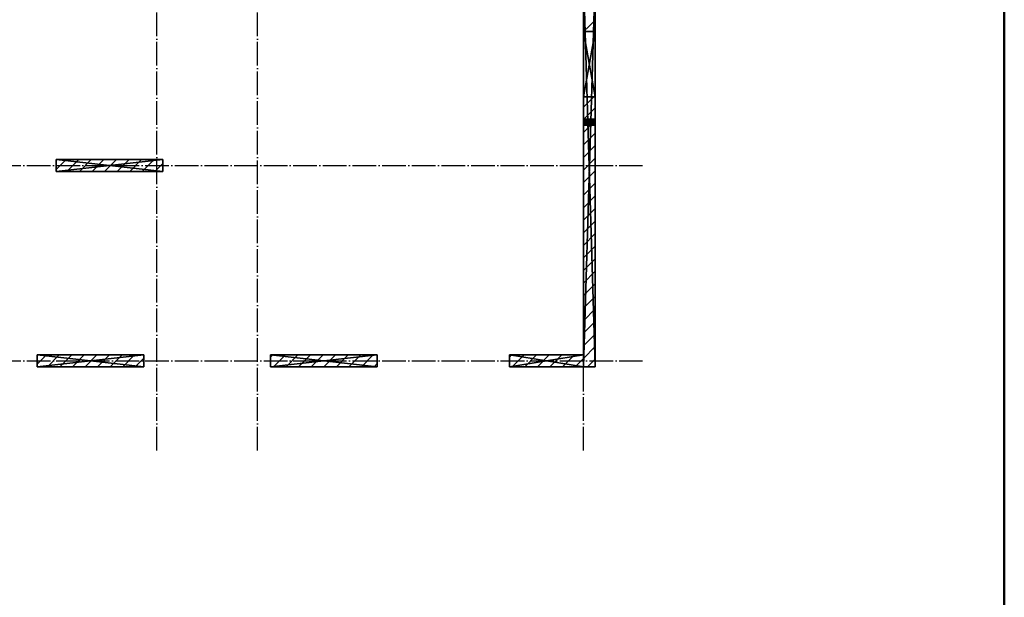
# Model space of a CAD drawing. Header units: millimetres. Extents: x 40580 to 559114, y -343730 to 81020.
# Tile 628 of 656: x 499796 to 516420, y -86478 to -76722. Entities that reach past the tile are written whole.
import ezdxf

# ---------------------------------------------------------------- set-up
doc = ezdxf.new("R2010")
doc.units = ezdxf.units.MM
doc.linetypes.add('______11', pattern=[500, 400, -50, 0, -50])
doc.linetypes.add('______5', pattern=[1100, 800, -100, 100, -100])
for name, color, linetype in [('_________1_', 7, 'Continuous'), ('_____________1', 7, 'Continuous'), ('_________________1_', 7, 'Continuous'), ('___________________', 253, '______5')]:
    doc.layers.add(name, color=color, linetype=linetype)
doc.layers.add('Standard', color=7, linetype='Continuous', lineweight=25)

msp = doc.modelspace()

# ---------------------------------------------------------------- linework, layer by layer
at = {"layer": '_________1_', "color": 253, "linetype": '______11'}
for p, q in [((500413.2, -79251.8), (500581.2, -79083.8)), ((500805.5, -79283.8), (501005.5, -79083.8)), ((501229.8, -79283.8), (501429.8, -79083.8)), ((501654, -79283.8), (501854, -79083.8)), ((502078.3, -79283.8), (502213.2, -79148.8)), ((500093.2, -82541.6), (500251.1, -82383.8)), ((500475.3, -82583.8), (500675.3, -82383.8)), ((500899.6, -82583.8), (501099.6, -82383.8)), ((501323.9, -82583.8), (501523.9, -82383.8)), ((501748.1, -82583.8), (501893.2, -82438.7)), ((504033.2, -82420), (504069.5, -82383.8)), ((504293.7, -82583.8), (504493.7, -82383.8)), ((504718, -82583.8), (504918, -82383.8)), ((505142.3, -82583.8), (505342.3, -82383.8)), ((505566.5, -82583.8), (505766.5, -82383.8))]:
    msp.add_line(p, q, dxfattribs=at)
at = {"layer": '_________1_', "color": 253, "linetype": '______5'}
for p, q in [((500593.4, -79283.8), (500793.4, -79083.8)), ((501017.6, -79283.8), (501217.6, -79083.8)), ((501441.9, -79283.8), (501641.9, -79083.8)), ((501866.2, -79283.8), (502066.2, -79083.8)), ((500263.2, -82583.8), (500463.2, -82383.8)), ((500687.5, -82583.8), (500887.5, -82383.8)), ((501111.7, -82583.8), (501311.7, -82383.8)), ((501536, -82583.8), (501736, -82383.8)), ((504081.6, -82583.8), (504281.6, -82383.8)), ((504505.9, -82583.8), (504705.9, -82383.8)), ((504930.1, -82583.8), (505130.1, -82383.8)), ((505354.4, -82583.8), (505554.4, -82383.8)), ((505778.6, -82583.8), (505833.2, -82529.2))]:
    msp.add_line(p, q, dxfattribs=at)
at = {"layer": '_____________1', "color": 253, "linetype": '______5'}
for p, q in [((509313.2, -78200.7), (509490.1, -78023.8)), ((509313.2, -78624.9), (509434.4, -78503.8)), ((509313.2, -79049.2), (509513.2, -78849.2)), ((509313.2, -79473.4), (509513.2, -79273.4)), ((509313.2, -79897.7), (509513.2, -79697.7)), ((509313.2, -80322), (509513.2, -80122)), ((509313.2, -80746.2), (509513.2, -80546.2)), ((509313.2, -81170.5), (509513.2, -80970.5)), ((509313.2, -81594.8), (509513.2, -81394.8)), ((509313.2, -82019), (509513.2, -81819)), ((509313.2, -82443.3), (509513.2, -82243.3)), ((508063.2, -82420.5), (508100, -82383.8)), ((508324.2, -82583.8), (508524.2, -82383.8)), ((508748.5, -82583.8), (508948.5, -82383.8)), ((509172.8, -82583.8), (509313.2, -82443.3))]:
    msp.add_line(p, q, dxfattribs=at)
at = {"layer": '_____________1', "color": 253, "linetype": '______11'}
for p, q in [((509313.2, -78837.1), (509513.2, -78637.1)), ((509313.2, -79261.3), (509513.2, -79061.3)), ((509313.2, -79685.6), (509513.2, -79485.6)), ((509313.2, -80109.8), (509513.2, -79909.8)), ((509313.2, -80534.1), (509513.2, -80334.1)), ((509313.2, -80958.4), (509513.2, -80758.4)), ((509313.2, -81382.6), (509513.2, -81182.6)), ((509313.2, -81806.9), (509513.2, -81606.9)), ((509313.2, -82231.2), (509513.2, -82031.2)), ((508112.1, -82583.8), (508312.1, -82383.8)), ((508536.4, -82583.8), (508736.4, -82383.8)), ((508960.6, -82583.8), (509160.6, -82383.8)), ((509384.9, -82583.8), (509513.2, -82455.4))]:
    msp.add_line(p, q, dxfattribs=at)
at = {"layer": '_____________1', "color": 253, "linetype": '______5'}
msp.add_lwpolyline([(509317.3, -76923.8), (509397, -76844.1), (509397, -76844.1), (509513.2, -76727.9)], dxfattribs=at)
at = {"layer": '_____________1', "color": 253, "linetype": '______11'}
msp.add_lwpolyline([(509322.3, -78403.8), (509378.2, -78347.8), (509378.2, -78347.8), (509513.2, -78212.8)], dxfattribs=at)
at = {"layer": '_________________1_', "color": 212, "linetype": 'Continuous'}
for p, q in [((509313.2, -78503.8), (509313.2, -78403.8)), ((509313.2, -78403.8), (509513.2, -78403.8)), ((509513.2, -78503.8), (509313.2, -78403.8)), ((509313.2, -78503.8), (509513.2, -78403.8)), ((509513.2, -78403.8), (509513.2, -78503.8)), ((509513.2, -78503.8), (509313.2, -78503.8))]:
    msp.add_line(p, q, dxfattribs=at)
at = {"layer": '_________________1_', "color": 6, "linetype": 'Continuous'}
for points in [[(509313.2, -78503.8), (509313.2, -78403.8), (509513.2, -78503.8)], [(509513.2, -78503.8), (509313.2, -78403.8), (509513.2, -78403.8)]]:
    msp.add_solid(points, dxfattribs=at)
at = {"layer": '___________________', "color": 253, "linetype": '______11'}
for p, q in [((502113.2, -83999.4), (502113.2, -58897.2)), ((502113.2, -83999.4), (502113.2, -58897.2)), ((503813.2, -83999.4), (503813.2, -58897.2)), ((503813.2, -83999.4), (503813.2, -58897.2)), ((509313.2, -83999.4), (509313.2, -58897.2)), ((509313.2, -83999.4), (509313.2, -58897.2)), ((492413.2, -79183.8), (510313.2, -79183.8)), ((492413.2, -79183.8), (510313.2, -79183.8)), ((492413.2, -82483.8), (510313.2, -82483.8)), ((492413.2, -82483.8), (510313.2, -82483.8))]:
    msp.add_line(p, q, dxfattribs=at)
at = {"layer": 'Standard', "color": 7, "linetype": 'Continuous', "lineweight": 50, "transparency": 33554687}
msp.add_lwpolyline([(516419.9, -56794), (516419.9, -96294), (489219.9, -96294), (489219.9, -55294), (516419.9, -55294)], close=True, dxfattribs=at)

# ---------------------------------------------------------------- meshes
at = {"layer": '_________1_'}
mesh = msp.add_polyface(dxfattribs=at)
corners = [(500413.2, -79083.8, -3800), (500413.2, -79283.8, -3800), (500413.2, -79283.8, -350), (500413.2, -79083.8, -350)]
mesh.append_faces([[corners[k] for k in face] for face in [(1, 2, 0)]], dxfattribs={"vtx1": -1})
mesh.append_faces([[corners[k] for k in face] for face in [(2, 3, 0)]], dxfattribs={"vtx2": -1})
mesh = msp.add_polyface(dxfattribs=at)
corners = [(502213.2, -79083.8, -3800), (500413.2, -79083.8, -3800), (500413.2, -79083.8, -350), (502213.2, -79083.8, -350)]
mesh.append_faces([[corners[k] for k in face] for face in [(1, 2, 0)]], dxfattribs={"vtx1": -1})
mesh.append_faces([[corners[k] for k in face] for face in [(2, 3, 0)]], dxfattribs={"vtx2": -1})
mesh = msp.add_polyface(dxfattribs=at)
corners = [(502213.2, -79283.8, -350), (502213.2, -79083.8, -350), (500413.2, -79083.8, -350), (500413.2, -79283.8, -350)]
mesh.append_faces([[corners[k] for k in face] for face in [(1, 2, 0)]], dxfattribs={"vtx1": -1})
mesh.append_faces([[corners[k] for k in face] for face in [(2, 3, 0)]], dxfattribs={"vtx2": -1})
mesh = msp.add_polyface(dxfattribs=at)
corners = [(502213.2, -79083.8, -3800), (502213.2, -79283.8, -3800), (500413.2, -79283.8, -3800), (500413.2, -79083.8, -3800)]
mesh.append_faces([[corners[k] for k in face] for face in [(1, 2, 0)]], dxfattribs={"vtx1": -1})
mesh.append_faces([[corners[k] for k in face] for face in [(2, 3, 0)]], dxfattribs={"vtx2": -1})
mesh = msp.add_polyface(dxfattribs=at)
corners = [(502213.2, -79283.8, -3800), (502213.2, -79083.8, -3800), (502213.2, -79083.8, -350), (502213.2, -79283.8, -350)]
mesh.append_faces([[corners[k] for k in face] for face in [(1, 2, 0)]], dxfattribs={"vtx1": -1})
mesh.append_faces([[corners[k] for k in face] for face in [(2, 3, 0)]], dxfattribs={"vtx2": -1})
mesh = msp.add_polyface(dxfattribs=at)
corners = [(500413.2, -79283.8, -3800), (502213.2, -79283.8, -3800), (502213.2, -79283.8, -350), (500413.2, -79283.8, -350)]
mesh.append_faces([[corners[k] for k in face] for face in [(1, 2, 0)]], dxfattribs={"vtx1": -1})
mesh.append_faces([[corners[k] for k in face] for face in [(2, 3, 0)]], dxfattribs={"vtx2": -1})
mesh = msp.add_polyface(dxfattribs=at)
corners = [(500093.2, -82383.8, -3800), (500093.2, -82583.8, -3800), (500093.2, -82583.8, -350), (500093.2, -82383.8, -350)]
mesh.append_faces([[corners[k] for k in face] for face in [(1, 2, 0)]], dxfattribs={"vtx1": -1})
mesh.append_faces([[corners[k] for k in face] for face in [(2, 3, 0)]], dxfattribs={"vtx2": -1})
mesh = msp.add_polyface(dxfattribs=at)
corners = [(501893.2, -82383.8, -3800), (500093.2, -82383.8, -3800), (500093.2, -82383.8, -350), (501893.2, -82383.8, -350)]
mesh.append_faces([[corners[k] for k in face] for face in [(1, 2, 0)]], dxfattribs={"vtx1": -1})
mesh.append_faces([[corners[k] for k in face] for face in [(2, 3, 0)]], dxfattribs={"vtx2": -1})
mesh = msp.add_polyface(dxfattribs=at)
corners = [(501893.2, -82583.8, -350), (501893.2, -82383.8, -350), (500093.2, -82383.8, -350), (500093.2, -82583.8, -350)]
mesh.append_faces([[corners[k] for k in face] for face in [(1, 2, 0)]], dxfattribs={"vtx1": -1})
mesh.append_faces([[corners[k] for k in face] for face in [(2, 3, 0)]], dxfattribs={"vtx2": -1})
mesh = msp.add_polyface(dxfattribs=at)
corners = [(501893.2, -82383.8, -3800), (501893.2, -82583.8, -3800), (500093.2, -82583.8, -3800), (500093.2, -82383.8, -3800)]
mesh.append_faces([[corners[k] for k in face] for face in [(1, 2, 0)]], dxfattribs={"vtx1": -1})
mesh.append_faces([[corners[k] for k in face] for face in [(2, 3, 0)]], dxfattribs={"vtx2": -1})
mesh = msp.add_polyface(dxfattribs=at)
corners = [(501893.2, -82583.8, -3800), (501893.2, -82383.8, -3800), (501893.2, -82383.8, -350), (501893.2, -82583.8, -350)]
mesh.append_faces([[corners[k] for k in face] for face in [(1, 2, 0)]], dxfattribs={"vtx1": -1})
mesh.append_faces([[corners[k] for k in face] for face in [(2, 3, 0)]], dxfattribs={"vtx2": -1})
mesh = msp.add_polyface(dxfattribs=at)
corners = [(504033.2, -82383.8, -3800), (504033.2, -82583.8, -3800), (504033.2, -82583.8, -350), (504033.2, -82383.8, -350)]
mesh.append_faces([[corners[k] for k in face] for face in [(1, 2, 0)]], dxfattribs={"vtx1": -1})
mesh.append_faces([[corners[k] for k in face] for face in [(2, 3, 0)]], dxfattribs={"vtx2": -1})
mesh = msp.add_polyface(dxfattribs=at)
corners = [(505833.2, -82383.8, -3800), (504033.2, -82383.8, -3800), (504033.2, -82383.8, -350), (505833.2, -82383.8, -350)]
mesh.append_faces([[corners[k] for k in face] for face in [(1, 2, 0)]], dxfattribs={"vtx1": -1})
mesh.append_faces([[corners[k] for k in face] for face in [(2, 3, 0)]], dxfattribs={"vtx2": -1})
mesh = msp.add_polyface(dxfattribs=at)
corners = [(505833.2, -82583.8, -350), (505833.2, -82383.8, -350), (504033.2, -82383.8, -350), (504033.2, -82583.8, -350)]
mesh.append_faces([[corners[k] for k in face] for face in [(1, 2, 0)]], dxfattribs={"vtx1": -1})
mesh.append_faces([[corners[k] for k in face] for face in [(2, 3, 0)]], dxfattribs={"vtx2": -1})
mesh = msp.add_polyface(dxfattribs=at)
corners = [(505833.2, -82383.8, -3800), (505833.2, -82583.8, -3800), (504033.2, -82583.8, -3800), (504033.2, -82383.8, -3800)]
mesh.append_faces([[corners[k] for k in face] for face in [(1, 2, 0)]], dxfattribs={"vtx1": -1})
mesh.append_faces([[corners[k] for k in face] for face in [(2, 3, 0)]], dxfattribs={"vtx2": -1})
mesh = msp.add_polyface(dxfattribs=at)
corners = [(505833.2, -82583.8, -3800), (505833.2, -82383.8, -3800), (505833.2, -82383.8, -350), (505833.2, -82583.8, -350)]
mesh.append_faces([[corners[k] for k in face] for face in [(1, 2, 0)]], dxfattribs={"vtx1": -1})
mesh.append_faces([[corners[k] for k in face] for face in [(2, 3, 0)]], dxfattribs={"vtx2": -1})
mesh = msp.add_polyface(dxfattribs=at)
corners = [(500093.2, -82583.8, -3800), (501893.2, -82583.8, -3800), (501893.2, -82583.8, -350), (500093.2, -82583.8, -350)]
mesh.append_faces([[corners[k] for k in face] for face in [(1, 2, 0)]], dxfattribs={"vtx1": -1})
mesh.append_faces([[corners[k] for k in face] for face in [(2, 3, 0)]], dxfattribs={"vtx2": -1})
mesh = msp.add_polyface(dxfattribs=at)
corners = [(504033.2, -82583.8, -3800), (505833.2, -82583.8, -3800), (505833.2, -82583.8, -350), (504033.2, -82583.8, -350)]
mesh.append_faces([[corners[k] for k in face] for face in [(1, 2, 0)]], dxfattribs={"vtx1": -1})
mesh.append_faces([[corners[k] for k in face] for face in [(2, 3, 0)]], dxfattribs={"vtx2": -1})
at = {"layer": '_____________1', "color": 7, "linetype": 'Continuous'}
mesh = msp.add_polyface(dxfattribs=at)
corners = [(509313.2, -75993.8, -3800), (509313.2, -82583.8, -3800), (509313.2, -82583.8, -350), (509313.2, -75993.8, -350), (509313.2, -76923.8, -600), (509313.2, -78023.8, -600), (509313.2, -78023.8, -1900), (509313.2, -76923.8, -1900), (509313.2, -78403.8, -500), (509313.2, -78503.8, -500), (509313.2, -78503.8, -600), (509313.2, -78403.8, -600)]
mesh.append_faces([[corners[k] for k in face] for face in [(8, 3, 5), (10, 6, 2), (6, 0, 2)]], dxfattribs={"vtx0": -1, "vtx1": -1, "vtx2": -1, "color": 7})
mesh.append_faces([[corners[k] for k in face] for face in [(3, 4, 5), (3, 8, 9), (11, 5, 6), (7, 3, 0)]], dxfattribs={"vtx0": -1, "vtx2": -1, "color": 7})
mesh.append_faces([[corners[k] for k in face] for face in [(2, 3, 9), (9, 10, 2), (10, 11, 6), (11, 8, 5), (6, 7, 0), (7, 4, 3)]], dxfattribs={"vtx1": -1, "vtx2": -1, "color": 7})
mesh.append_faces([[corners[k] for k in face] for face in [(0, 1, 2)]], dxfattribs={"vtx2": -1, "color": 7})
mesh = msp.add_polyface(dxfattribs=at)
corners = [(509313.2, -75993.8, -3800), (509513.2, -75993.8, -3800), (509513.2, -82583.8, -3800), (509313.2, -82583.8, -3800)]
mesh.append_faces([[corners[k] for k in face] for face in [(1, 2, 0)]], dxfattribs={"vtx1": -1, "color": 7})
mesh.append_faces([[corners[k] for k in face] for face in [(2, 3, 0)]], dxfattribs={"vtx2": -1, "color": 7})
mesh = msp.add_polyface(dxfattribs=at)
corners = [(509513.2, -75993.8, -350), (509313.2, -75993.8, -350), (509313.2, -82583.8, -350), (509513.2, -82583.8, -350)]
mesh.append_faces([[corners[k] for k in face] for face in [(1, 2, 0)]], dxfattribs={"vtx1": -1, "color": 7})
mesh.append_faces([[corners[k] for k in face] for face in [(2, 3, 0)]], dxfattribs={"vtx2": -1, "color": 7})
mesh = msp.add_polyface(dxfattribs=at)
corners = [(509513.2, -82583.8, -3800), (509513.2, -75993.8, -3800), (509513.2, -75993.8, -350), (509513.2, -82583.8, -350), (509513.2, -78023.8, -600), (509513.2, -76923.8, -600), (509513.2, -76923.8, -1900), (509513.2, -78023.8, -1900), (509513.2, -78503.8, -500), (509513.2, -78403.8, -500), (509513.2, -78403.8, -600), (509513.2, -78503.8, -600)]
mesh.append_faces([[corners[k] for k in face] for face in [(10, 4, 2), (7, 11, 0)]], dxfattribs={"vtx0": -1, "vtx1": -1, "vtx2": -1, "color": 7})
mesh.append_faces([[corners[k] for k in face] for face in [(2, 4, 5), (2, 8, 9), (8, 3, 0), (8, 2, 3)]], dxfattribs={"vtx0": -1, "vtx2": -1, "color": 7})
mesh.append_faces([[corners[k] for k in face] for face in [(5, 6, 2), (1, 2, 6), (6, 7, 1), (9, 10, 2), (0, 1, 7), (7, 4, 10), (10, 11, 7), (11, 8, 0)]], dxfattribs={"vtx1": -1, "vtx2": -1, "color": 7})
mesh = msp.add_polyface(dxfattribs=at)
corners = [(509513.2, -76923.8, -1900), (509513.2, -76923.8, -600), (509313.2, -76923.8, -600), (509313.2, -76923.8, -1900)]
mesh.append_faces([[corners[k] for k in face] for face in [(1, 2, 0)]], dxfattribs={"vtx1": -1, "color": 7})
mesh.append_faces([[corners[k] for k in face] for face in [(2, 3, 0)]], dxfattribs={"vtx2": -1, "color": 7})
mesh = msp.add_polyface(dxfattribs=at)
corners = [(509313.2, -76923.8, -1900), (509313.2, -78023.8, -1900), (509513.2, -78023.8, -1900), (509513.2, -76923.8, -1900)]
mesh.append_faces([[corners[k] for k in face] for face in [(1, 2, 0)]], dxfattribs={"vtx1": -1, "color": 7})
mesh.append_faces([[corners[k] for k in face] for face in [(2, 3, 0)]], dxfattribs={"vtx2": -1, "color": 7})
mesh = msp.add_polyface(dxfattribs=at)
corners = [(509513.2, -76923.8, -600), (509513.2, -78023.8, -600), (509313.2, -78023.8, -600), (509313.2, -76923.8, -600)]
mesh.append_faces([[corners[k] for k in face] for face in [(1, 2, 0)]], dxfattribs={"vtx1": -1, "color": 7})
mesh.append_faces([[corners[k] for k in face] for face in [(2, 3, 0)]], dxfattribs={"vtx2": -1, "color": 7})
mesh = msp.add_polyface(dxfattribs=at)
corners = [(509313.2, -78023.8, -1900), (509313.2, -78023.8, -600), (509513.2, -78023.8, -600), (509513.2, -78023.8, -1900)]
mesh.append_faces([[corners[k] for k in face] for face in [(1, 2, 0)]], dxfattribs={"vtx1": -1, "color": 7})
mesh.append_faces([[corners[k] for k in face] for face in [(2, 3, 0)]], dxfattribs={"vtx2": -1, "color": 7})
mesh = msp.add_polyface(dxfattribs=at)
corners = [(509513.2, -78403.8, -600), (509513.2, -78403.8, -500), (509313.2, -78403.8, -500), (509313.2, -78403.8, -600)]
mesh.append_faces([[corners[k] for k in face] for face in [(1, 2, 0)]], dxfattribs={"vtx1": -1, "color": 7})
mesh.append_faces([[corners[k] for k in face] for face in [(2, 3, 0)]], dxfattribs={"vtx2": -1, "color": 7})
mesh = msp.add_polyface(dxfattribs=at)
corners = [(509513.2, -78503.8, -600), (509513.2, -78403.8, -600), (509313.2, -78403.8, -600), (509313.2, -78503.8, -600)]
mesh.append_faces([[corners[k] for k in face] for face in [(1, 2, 0)]], dxfattribs={"vtx1": -1, "color": 7})
mesh.append_faces([[corners[k] for k in face] for face in [(2, 3, 0)]], dxfattribs={"vtx2": -1, "color": 7})
mesh = msp.add_polyface(dxfattribs=at)
corners = [(509313.2, -78503.8, -500), (509313.2, -78403.8, -500), (509513.2, -78403.8, -500), (509513.2, -78503.8, -500)]
mesh.append_faces([[corners[k] for k in face] for face in [(1, 2, 0)]], dxfattribs={"vtx1": -1, "color": 7})
mesh.append_faces([[corners[k] for k in face] for face in [(2, 3, 0)]], dxfattribs={"vtx2": -1, "color": 7})
mesh = msp.add_polyface(dxfattribs=at)
corners = [(509313.2, -78503.8, -600), (509313.2, -78503.8, -500), (509513.2, -78503.8, -500), (509513.2, -78503.8, -600)]
mesh.append_faces([[corners[k] for k in face] for face in [(1, 2, 0)]], dxfattribs={"vtx1": -1, "color": 7})
mesh.append_faces([[corners[k] for k in face] for face in [(2, 3, 0)]], dxfattribs={"vtx2": -1, "color": 7})
mesh = msp.add_polyface(dxfattribs=at)
corners = [(508063.2, -82383.8, -3800), (508063.2, -82583.8, -3800), (508063.2, -82583.8, -350), (508063.2, -82383.8, -350)]
mesh.append_faces([[corners[k] for k in face] for face in [(1, 2, 0)]], dxfattribs={"vtx1": -1, "color": 7})
mesh.append_faces([[corners[k] for k in face] for face in [(2, 3, 0)]], dxfattribs={"vtx2": -1, "color": 7})
mesh = msp.add_polyface(dxfattribs=at)
corners = [(509313.2, -82383.8, -3800), (508063.2, -82383.8, -3800), (508063.2, -82383.8, -350), (509313.2, -82383.8, -350)]
mesh.append_faces([[corners[k] for k in face] for face in [(1, 2, 0)]], dxfattribs={"vtx1": -1, "color": 7})
mesh.append_faces([[corners[k] for k in face] for face in [(2, 3, 0)]], dxfattribs={"vtx2": -1, "color": 7})
mesh = msp.add_polyface(dxfattribs=at)
corners = [(509313.2, -82583.8, -350), (509313.2, -82383.8, -350), (508063.2, -82383.8, -350), (508063.2, -82583.8, -350)]
mesh.append_faces([[corners[k] for k in face] for face in [(1, 2, 0)]], dxfattribs={"vtx1": -1, "color": 7})
mesh.append_faces([[corners[k] for k in face] for face in [(2, 3, 0)]], dxfattribs={"vtx2": -1, "color": 7})
mesh = msp.add_polyface(dxfattribs=at)
corners = [(509313.2, -82383.8, -3800), (509313.2, -82583.8, -3800), (508063.2, -82583.8, -3800), (508063.2, -82383.8, -3800)]
mesh.append_faces([[corners[k] for k in face] for face in [(1, 2, 0)]], dxfattribs={"vtx1": -1, "color": 7})
mesh.append_faces([[corners[k] for k in face] for face in [(2, 3, 0)]], dxfattribs={"vtx2": -1, "color": 7})
mesh = msp.add_polyface(dxfattribs=at)
corners = [(509313.2, -82583.8, -3800), (509313.2, -82383.8, -3800), (509313.2, -82383.8, -350), (509313.2, -82583.8, -350)]
mesh.append_faces([[corners[k] for k in face] for face in [(1, 2, 0)]], dxfattribs={"vtx1": -1, "color": 7})
mesh.append_faces([[corners[k] for k in face] for face in [(2, 3, 0)]], dxfattribs={"vtx2": -1, "color": 7})
mesh = msp.add_polyface(dxfattribs=at)
corners = [(508063.2, -82583.8, -3800), (509313.2, -82583.8, -3800), (509313.2, -82583.8, -350), (508063.2, -82583.8, -350)]
mesh.append_faces([[corners[k] for k in face] for face in [(1, 2, 0)]], dxfattribs={"vtx1": -1, "color": 7})
mesh.append_faces([[corners[k] for k in face] for face in [(2, 3, 0)]], dxfattribs={"vtx2": -1, "color": 7})
mesh = msp.add_polyface(dxfattribs=at)
corners = [(509313.2, -82583.8, -3800), (509513.2, -82583.8, -3800), (509513.2, -82583.8, -350), (509313.2, -82583.8, -350)]
mesh.append_faces([[corners[k] for k in face] for face in [(1, 2, 0)]], dxfattribs={"vtx1": -1, "color": 7})
mesh.append_faces([[corners[k] for k in face] for face in [(2, 3, 0)]], dxfattribs={"vtx2": -1, "color": 7})

doc.saveas('drawing.dxf')
